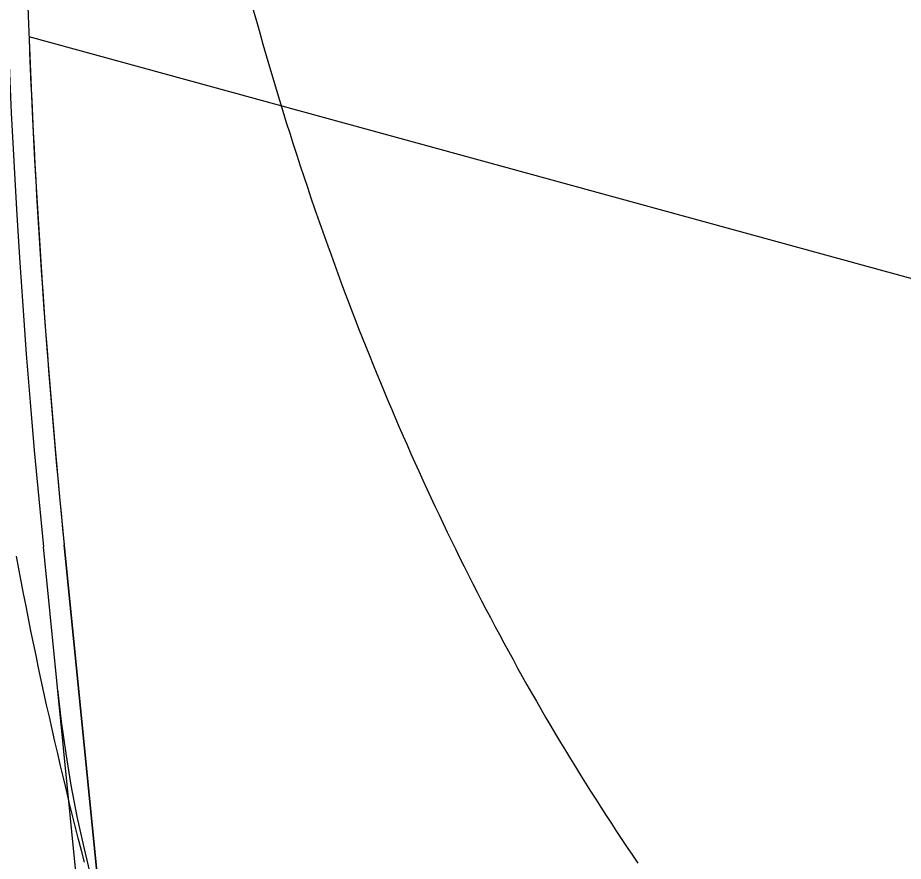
# Model space of a CAD drawing. Extents: x -14 to 1565148, y -25 to 642856.
# Drawn here: x 1564909.8 to 1564930.94, y 636547.26 to 636567.41 of the extents above; entities that cross this region are included whole.
import ezdxf

# ---------------------------------------------------------------- set-up
doc = ezdxf.new("R2010")
doc.units = 0
for name, color, linetype in [('GE_P_Alignment_100_Stations', 7, 'Continuous'), ('PV_P_EOP', 7, 'Continuous'), ('PV_X_COP', 7, 'Continuous'), ('PV_X_EOP', 7, 'Continuous'), ('SC_Shading2', 7, 'Continuous'), ('TR_Turning_Path29', 7, 'Continuous')]:
    doc.layers.add(name, color=color, linetype=linetype)

msp = doc.modelspace()

# ---------------------------------------------------------------- linework, layer by layer
at = {"layer": 'GE_P_Alignment_100_Stations'}
msp.add_lwpolyline([(1564915.424, 636567.597), (1564915.5, 636567.323), (1564915.576, 636567.05), (1564915.653, 636566.778), (1564915.731, 636566.508), (1564915.81, 636566.238), (1564915.889, 636565.97), (1564915.969, 636565.703), (1564916.049, 636565.438), (1564916.131, 636565.173), (1564916.212, 636564.91), (1564916.295, 636564.648), (1564916.377, 636564.388), (1564916.461, 636564.129), (1564916.545, 636563.871), (1564916.63, 636563.615), (1564916.715, 636563.36), (1564916.8, 636563.107), (1564916.886, 636562.855), (1564916.964, 636562.631), (1564917.042, 636562.408), (1564917.12, 636562.185), (1564917.2, 636561.963), (1564917.279, 636561.742), (1564917.36, 636561.52), (1564917.44, 636561.3), (1564917.522, 636561.08), (1564917.604, 636560.86), (1564917.687, 636560.641), (1564917.77, 636560.423), (1564917.854, 636560.205), (1564917.939, 636559.988), (1564918.024, 636559.771), (1564918.11, 636559.554), (1564918.196, 636559.339), (1564918.283, 636559.123), (1564918.371, 636558.908), (1564918.459, 636558.694), (1564918.548, 636558.48), (1564918.637, 636558.267), (1564918.728, 636558.054), (1564918.818, 636557.841), (1564918.91, 636557.629), (1564919.002, 636557.418), (1564919.094, 636557.207), (1564919.188, 636556.996), (1564919.281, 636556.786), (1564919.376, 636556.577), (1564919.471, 636556.367), (1564919.567, 636556.159), (1564919.663, 636555.951), (1564919.761, 636555.743), (1564919.859, 636555.535), (1564919.957, 636555.329), (1564920.056, 636555.122), (1564920.156, 636554.916), (1564920.256, 636554.711), (1564920.358, 636554.506), (1564920.459, 636554.301), (1564920.562, 636554.097), (1564920.665, 636553.893), (1564920.769, 636553.69), (1564920.873, 636553.487), (1564920.979, 636553.284), (1564921.085, 636553.082), (1564921.191, 636552.881), (1564921.299, 636552.68), (1564921.407, 636552.479), (1564921.515, 636552.278), (1564921.625, 636552.079), (1564921.735, 636551.879), (1564921.846, 636551.68), (1564921.958, 636551.481), (1564922.07, 636551.283), (1564922.183, 636551.085), (1564922.297, 636550.888), (1564922.412, 636550.691), (1564922.527, 636550.494), (1564922.643, 636550.298), (1564922.76, 636550.103), (1564922.878, 636549.907), (1564922.996, 636549.712), (1564923.116, 636549.518), (1564923.236, 636549.324), (1564923.357, 636549.13), (1564923.478, 636548.937), (1564923.601, 636548.744), (1564923.724, 636548.552), (1564923.848, 636548.36), (1564923.973, 636548.168), (1564924.098, 636547.977), (1564924.225, 636547.787), (1564924.352, 636547.596), (1564924.48, 636547.407), (1564924.609, 636547.217)], dxfattribs=at)
msp.add_arc((1564944.747, 636563.681), 48.896, 181.6039, 242.0214, dxfattribs=at)
at = {"layer": 'PV_P_EOP'}
for p, q in [((1564917.075, 636493.333), (1564910.908, 636554.822)), ((1564916.577, 636493.283), (1564910.411, 636554.772))]:
    msp.add_line(p, q, dxfattribs=at)
for radius in [198, 197.5]:
    msp.add_arc((1565107.422, 636574.53), radius, 164.38184, 185.72699, dxfattribs=at)
at = {"layer": 'PV_X_COP'}
msp.add_arc((1564940.602, 636554.361), 30, 185.727, 275.727, dxfattribs=at)
at = {"layer": 'PV_X_EOP'}
msp.add_arc((1565107.422, 636574.53), 200, 164.38184, 185.72699, dxfattribs=at)
at = {"layer": 'SC_Shading2'}
msp.add_line((1564910.908, 636554.822), (1564912.245, 636541.492), dxfattribs=at)
msp.add_line((1564910.908, 636554.822), (1564912.245, 636541.492), dxfattribs=at)
for points in [[(1564953.098, 636555.036), (1564939.756, 636558.813), (1564910.068, 636566.95)], [(1564913.929, 636537.386), (1564925.964, 636533.462), (1564935.657, 636530.759), (1564945.825, 636525.613), (1564953.098, 636555.036), (1564939.756, 636558.813), (1564910.068, 636566.95)], [(1564913.929, 636537.386), (1564925.964, 636533.462), (1564935.657, 636530.759), (1564945.825, 636525.613), (1564953.098, 636555.036), (1564939.756, 636558.813), (1564910.068, 636566.95)]]:
    msp.add_lwpolyline(points, dxfattribs=at)
msp.add_arc((1565107.422, 636574.53), 197.5, 182.19951, 185.72699, dxfattribs=at)
msp.add_arc((1565107.422, 636574.53), 197.5, 182.19951, 185.72699, dxfattribs=at)
at = {"layer": 'TR_Turning_Path29'}
msp.add_lwpolyline([(1564911.393, 636547.239), (1564911.318, 636547.525), (1564911.245, 636547.812), (1564911.172, 636548.1), (1564911.1, 636548.388), (1564911.029, 636548.676), (1564910.959, 636548.965), (1564910.889, 636549.255), (1564910.821, 636549.545), (1564910.753, 636549.835), (1564910.685, 636550.127), (1564910.619, 636550.418), (1564910.553, 636550.71), (1564910.488, 636551.002), (1564910.424, 636551.295), (1564910.361, 636551.589), (1564910.298, 636551.882), (1564910.236, 636552.177), (1564910.175, 636552.471), (1564910.115, 636552.767), (1564910.055, 636553.062), (1564909.997, 636553.358), (1564909.938, 636553.655), (1564909.881, 636553.951), (1564909.825, 636554.249), (1564909.769, 636554.546)], dxfattribs=at)

doc.saveas('drawing.dxf')
